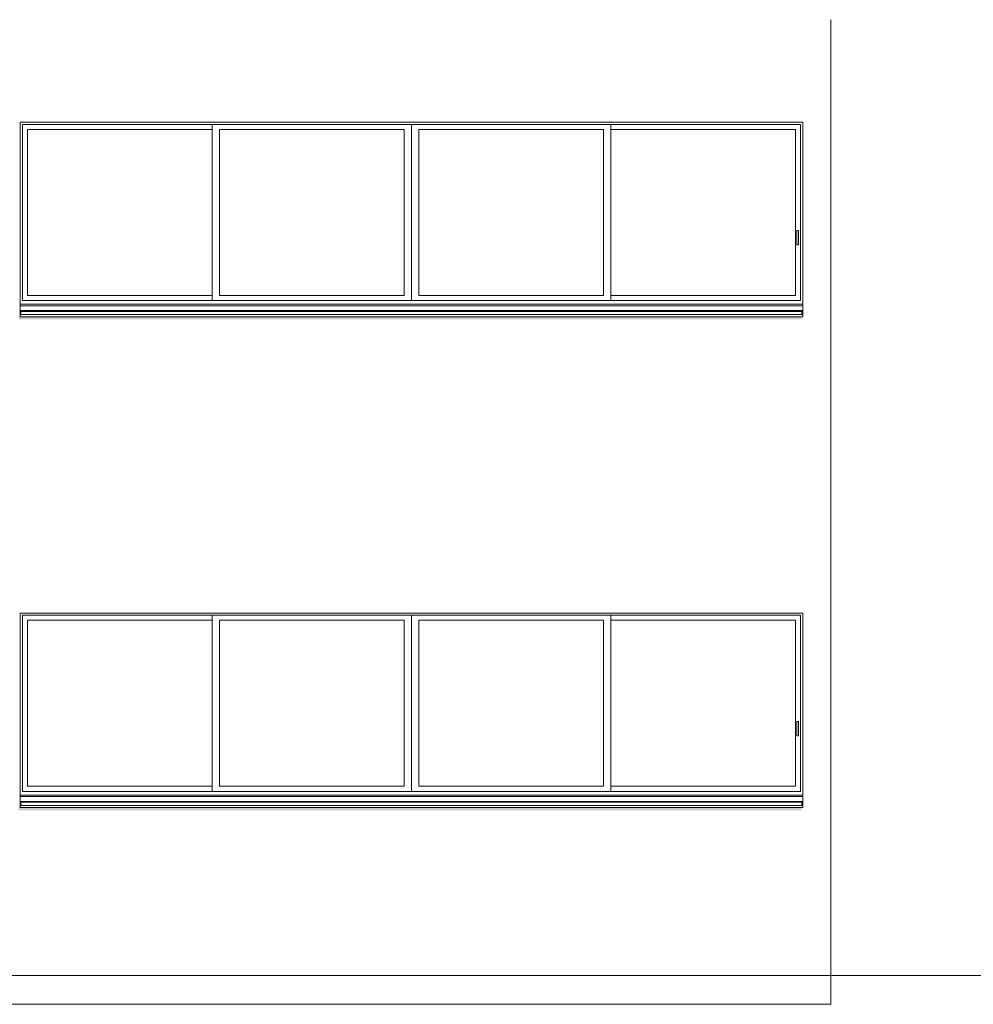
# Model space of a CAD drawing. Header units: millimetres. Extents: x 52659 to 1698020, y -10054 to 104697.
# Tile 361 of 363: x 1650616 to 1657222, y -8089 to -1269. Entities that reach past the tile are written whole.
import ezdxf

# ---------------------------------------------------------------- set-up
doc = ezdxf.new("R2010")
doc.units = ezdxf.units.MM
doc.header["$MEASUREMENT"] = 0
for name, color, linetype in [('06-05 Etiquette.Texte', 7, 'Continuous'), ('08-01 2D Dessin général.2D', 7, 'Continuous'), ('A-FLOR-____-OTLN.Modèle IFC', 7, 'Continuous'), ('A-GLAZ-____-OTLN.Modèle IFC', 7, 'Continuous'), ('A-WALL-____-OTLN.Modèle IFC', 7, 'Continuous')]:
    doc.layers.add(name, color=color, linetype=linetype)
doc.dimstyles.new('STYLE_GENERE__4', dxfattribs={"dimtxt": 0.18, "dimasz": 145.92, "dimexe": 0.18, "dimexo": 0.0625, "dimgap": 0, "dimtad": 0, "dimtih": 1, "dimtoh": 1, "dimdec": 4, "dimzin": 0, "dimdsep": 46, "dimcen": 0.09, "dimadec": 0, "dimazin": 0, "dimtfac": 1, "dimtdec": 4, "dimtmove": 0, "dimatfit": 3, "dimldrblk": 'ARROWHEAD_1', "dimfxl": 1, "dimtolj": 1, "dimtzin": 0, "dimarcsym": 0})

# ---------------------------------------------------------------- blocks, each defined once
blk = doc.blocks.new('Élément de coupe_1439_7', base_point=(1686519.8, -7889.1))
at = {"layer": 'A-WALL-____-OTLN.Modèle IFC', "linetype": 'Continuous', "lineweight": 0, "true_color": 0x000000}
blk.add_hatch(color=18, dxfattribs=at).paths.add_polyline_path([(1650610, -6724.4), (1650609.3, -6728.3), (1650609.3, -6745.3), (1656029.3, -6745.3), (1656032.8, -6738.6), (1656032.8, -6728.3), (1656033.5, -6727), (1650619.8, -6727), (1650619.8, -6704.8), (1650611.8, -6719.9)])
at = {"layer": 'A-WALL-____-OTLN.Modèle IFC', "color": 7, "linetype": 'Continuous', "lineweight": 9}
for p, q in [((1650139.8, -4689.1), (1650139.8, -7889.1)), ((1656234.8, -4689.1), (1656234.8, -7889.1)), ((1650619.8, -6704.8), (1650619.8, -5379.1)), ((1650619.8, -5379.1), (1656039.8, -5379.1)), ((1656039.8, -5379.1), (1656039.8, -6704.8)), ((1650139.8, -7889.1), (1656234.8, -7889.1))]:
    blk.add_line(p, q, dxfattribs=at)
blk = doc.blocks.new('Élément de coupe_1440_7', base_point=(1686519.8, -7889.1))
at = {"layer": 'A-GLAZ-____-OTLN.Modèle IFC', "color": 7, "linetype": 'Continuous', "lineweight": 18}
for p, q in [((1650634.8, -6614.1), (1650634.8, -5394.1)), ((1650634.8, -5394.1), (1656024.8, -5394.1)), ((1650669.8, -5429.1), (1650669.8, -6579.1)), ((1650669.8, -5429.1), (1651949.8, -5429.1)), ((1651949.8, -6614.1), (1651949.8, -5394.1)), ((1651999.8, -6579.1), (1651999.8, -5429.1)), ((1651999.8, -5429.1), (1653279.8, -5429.1)), ((1653279.8, -5429.1), (1653279.8, -6579.1)), ((1653329.8, -5394.1), (1653329.8, -6614.1)), ((1653379.8, -5429.1), (1653379.8, -6579.1)), ((1653379.8, -5429.1), (1654659.8, -5429.1)), ((1654659.8, -6579.1), (1654659.8, -5429.1)), ((1654709.8, -6614.1), (1654709.8, -5394.1)), ((1655989.8, -5429.1), (1654709.8, -5429.1)), ((1655989.8, -6579.1), (1655989.8, -5429.1)), ((1656024.8, -5394.1), (1656024.8, -6614.1)), ((1655999.8, -6129.1), (1656009.8, -6129.1)), ((1655999.8, -6229.1), (1655999.8, -6129.1)), ((1656009.8, -6229.1), (1656009.8, -6129.1)), ((1656009.8, -6229.1), (1655999.8, -6229.1)), ((1656024.8, -6614.1), (1650634.8, -6614.1)), ((1650669.8, -6579.1), (1651949.8, -6579.1)), ((1653279.8, -6579.1), (1651999.8, -6579.1)), ((1653379.8, -6579.1), (1654659.8, -6579.1)), ((1654709.8, -6579.1), (1655989.8, -6579.1)), ((1650619.8, -6639.7), (1656039.8, -6639.7)), ((1650619.8, -6650.4), (1656039.8, -6650.4)), ((1650619.8, -6684.1), (1656039.8, -6684.1)), ((1650619.8, -6684.3), (1650624.8, -6684.3)), ((1650619.8, -6706), (1650619.8, -6704.8)), ((1650619.8, -6707.3), (1650619.8, -6706)), ((1650619.8, -6710), (1650619.8, -6707.3)), ((1650619.8, -6707.3), (1650624.8, -6707.3)), ((1650619.8, -6711.4), (1650619.8, -6710)), ((1650624.8, -6711.4), (1650619.8, -6711.4)), ((1650619.8, -6727), (1650619.8, -6711.4)), ((1656039.8, -6727), (1650619.8, -6727)), ((1650624.8, -6684.3), (1650624.8, -6706)), ((1656034.8, -6689.3), (1650624.8, -6689.3)), ((1650624.8, -6706), (1650624.8, -6707.3)), ((1650624.8, -6707.3), (1650624.8, -6710)), ((1650624.8, -6710), (1650624.8, -6711.4)), ((1650624.8, -6711.4), (1656034.8, -6711.4)), ((1656034.8, -6706), (1656034.8, -6684.3)), ((1656034.8, -6684.3), (1656039.8, -6684.3)), ((1656034.8, -6707.3), (1656034.8, -6706)), ((1656034.8, -6710), (1656034.8, -6707.3)), ((1656034.8, -6707.3), (1656039.8, -6707.3)), ((1656034.8, -6711.4), (1656034.8, -6710)), ((1656039.8, -6711.4), (1656034.8, -6711.4)), ((1656039.8, -6704.8), (1656039.8, -6706)), ((1656039.8, -6706), (1656039.8, -6707.3)), ((1656039.8, -6707.3), (1656039.8, -6710)), ((1656039.8, -6710), (1656039.8, -6711.4)), ((1656039.8, -6711.4), (1656039.8, -6727))]:
    blk.add_line(p, q, dxfattribs=at)
blk = doc.blocks.new('Élément de coupe_1459_7', base_point=(1686519.8, -7889.1))
at = {"layer": 'A-WALL-____-OTLN.Modèle IFC', "linetype": 'Continuous', "lineweight": 0, "true_color": 0x000000}
blk.add_hatch(color=18, dxfattribs=at).paths.add_polyline_path([(1650610, -3324.4), (1650609.3, -3328.3), (1650609.3, -3345.3), (1656029.3, -3345.3), (1656032.8, -3338.6), (1656032.8, -3328.3), (1656033.5, -3327), (1650619.8, -3327), (1650619.8, -3304.8), (1650611.8, -3319.9)])
at = {"layer": 'A-WALL-____-OTLN.Modèle IFC', "color": 7, "linetype": 'Continuous', "lineweight": 9}
for p, q in [((1650139.8, -1269.1), (1650139.8, -4689.1)), ((1656234.8, -1269.1), (1656234.8, -4689.1)), ((1650619.8, -3304.8), (1650619.8, -1979.1)), ((1650619.8, -1979.1), (1656039.8, -1979.1)), ((1656039.8, -1979.1), (1656039.8, -3304.8))]:
    blk.add_line(p, q, dxfattribs=at)
blk = doc.blocks.new('Élément de coupe_1460_7', base_point=(1686519.8, -7889.1))
at = {"layer": 'A-GLAZ-____-OTLN.Modèle IFC', "color": 7, "linetype": 'Continuous', "lineweight": 18}
for p, q in [((1650634.8, -3214.1), (1650634.8, -1994.1)), ((1650634.8, -1994.1), (1656024.8, -1994.1)), ((1650669.8, -2029.1), (1650669.8, -3179.1)), ((1650669.8, -2029.1), (1651949.8, -2029.1)), ((1651949.8, -3214.1), (1651949.8, -1994.1)), ((1651999.8, -3179.1), (1651999.8, -2029.1)), ((1651999.8, -2029.1), (1653279.8, -2029.1)), ((1653279.8, -2029.1), (1653279.8, -3179.1)), ((1653329.8, -1994.1), (1653329.8, -3214.1)), ((1653379.8, -2029.1), (1653379.8, -3179.1)), ((1653379.8, -2029.1), (1654659.8, -2029.1)), ((1654659.8, -3179.1), (1654659.8, -2029.1)), ((1654709.8, -3214.1), (1654709.8, -1994.1)), ((1655989.8, -2029.1), (1654709.8, -2029.1)), ((1655989.8, -3179.1), (1655989.8, -2029.1)), ((1656024.8, -1994.1), (1656024.8, -3214.1)), ((1655999.8, -2729.1), (1656009.8, -2729.1)), ((1655999.8, -2829.1), (1655999.8, -2729.1)), ((1656009.8, -2829.1), (1656009.8, -2729.1)), ((1656009.8, -2829.1), (1655999.8, -2829.1)), ((1650669.8, -3179.1), (1651949.8, -3179.1)), ((1653279.8, -3179.1), (1651999.8, -3179.1)), ((1653379.8, -3179.1), (1654659.8, -3179.1)), ((1654709.8, -3179.1), (1655989.8, -3179.1)), ((1650619.8, -3239.7), (1656039.8, -3239.7)), ((1650619.8, -3250.4), (1656039.8, -3250.4)), ((1656024.8, -3214.1), (1650634.8, -3214.1)), ((1650619.8, -3284.1), (1656039.8, -3284.1)), ((1650619.8, -3284.3), (1650624.8, -3284.3)), ((1650619.8, -3306), (1650619.8, -3304.8)), ((1650619.8, -3307.3), (1650619.8, -3306)), ((1650619.8, -3310), (1650619.8, -3307.3)), ((1650619.8, -3307.3), (1650624.8, -3307.3)), ((1650619.8, -3311.4), (1650619.8, -3310)), ((1650624.8, -3311.4), (1650619.8, -3311.4)), ((1650619.8, -3327), (1650619.8, -3311.4)), ((1656039.8, -3327), (1650619.8, -3327)), ((1650624.8, -3284.3), (1650624.8, -3306)), ((1656034.8, -3289.3), (1650624.8, -3289.3)), ((1650624.8, -3306), (1650624.8, -3307.3)), ((1650624.8, -3307.3), (1650624.8, -3310)), ((1650624.8, -3310), (1650624.8, -3311.4)), ((1650624.8, -3311.4), (1656034.8, -3311.4)), ((1656034.8, -3306), (1656034.8, -3284.3)), ((1656034.8, -3284.3), (1656039.8, -3284.3)), ((1656034.8, -3307.3), (1656034.8, -3306)), ((1656034.8, -3310), (1656034.8, -3307.3)), ((1656034.8, -3307.3), (1656039.8, -3307.3)), ((1656034.8, -3311.4), (1656034.8, -3310)), ((1656039.8, -3311.4), (1656034.8, -3311.4)), ((1656039.8, -3304.8), (1656039.8, -3306)), ((1656039.8, -3306), (1656039.8, -3307.3)), ((1656039.8, -3307.3), (1656039.8, -3310)), ((1656039.8, -3310), (1656039.8, -3311.4)), ((1656039.8, -3311.4), (1656039.8, -3327))]:
    blk.add_line(p, q, dxfattribs=at)
blk = doc.blocks.new('Élément de coupe_1519_7', base_point=(1686519.8, -7889.1))
at = {"layer": 'A-FLOR-____-OTLN.Modèle IFC', "color": 7, "linetype": 'Continuous', "lineweight": 9}
for p, q in [((1656234.8, -8089.1), (1656234.8, -7889.1)), ((1650139.8, -8089.1), (1656234.8, -8089.1))]:
    blk.add_line(p, q, dxfattribs=at)
blk = doc.blocks.new('ARROWHEAD_1')
at = {"color": 0, "linetype": 'Continuous', "lineweight": 0}
blk.add_line((0, 0), (-1, 0), dxfattribs=at)
blk.add_circle((0, 0), 0.25, dxfattribs=at)

msp = doc.modelspace()

# ---------------------------------------------------------------- linework, layer by layer
at = {"layer": '08-01 2D Dessin général.2D', "color": 7, "linetype": 'Continuous', "lineweight": 20}
msp.add_line((1621454.831, -7889.058), (1698019.831, -7889.058), dxfattribs=at)

# ---------------------------------------------------------------- block references
at = {"layer": 'A-FLOR-____-OTLN.Modèle IFC', "lineweight": 0}
msp.add_blockref('Élément de coupe_1519_7', (1686519.831, -7889.058), dxfattribs=at)
at = {"layer": 'A-GLAZ-____-OTLN.Modèle IFC', "lineweight": 0}
for name in ['Élément de coupe_1460_7', 'Élément de coupe_1440_7']:
    msp.add_blockref(name, (1686519.831, -7889.058), dxfattribs=at)
at = {"layer": 'A-WALL-____-OTLN.Modèle IFC', "lineweight": 0}
for name in ['Élément de coupe_1459_7', 'Élément de coupe_1439_7']:
    msp.add_blockref(name, (1686519.831, -7889.058), dxfattribs=at)

# ---------------------------------------------------------------- leaders
at = {"layer": '06-05 Etiquette.Texte', "color": 7, "linetype": 'Continuous', "lineweight": 9, "annotation_type": 0, "has_hookline": 1, "hookline_direction": 0, "text_width": 4333.333}
msp.add_leader([(1646333.449, -6286.366), (1646187.529, -3523.964), (1646333.449, -3523.964)], dimstyle='STYLE_GENERE__4', dxfattribs=at)

doc.saveas('drawing.dxf')
